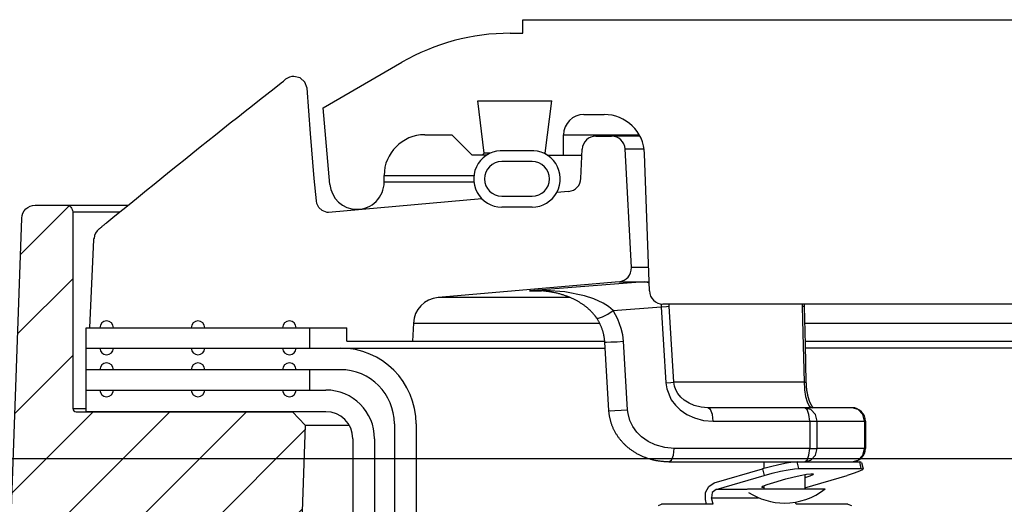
# Model space of a CAD drawing. Extents: x -169 to 7270, y -140 to 2984.
# Tile 409 of 656: x 1785.06 to 1789.6, y 983.81 to 986.04. Entities that reach past the tile are written whole.
import ezdxf

# ---------------------------------------------------------------- set-up
doc = ezdxf.new("R2010")
doc.units = 0
doc.header["$MEASUREMENT"] = 0
doc.layers.add('CONCRETE-HATCH', color=2, linetype='CONTINUOUS')
doc.layers.add('SPILL-BUCKET', color=1, linetype='CONTINUOUS')
doc.layers.add('FREEZE-LINES', color=8, linetype='CONTINUOUS', plot=False)

msp = doc.modelspace()

# ---------------------------------------------------------------- hatches: boundary and pattern name
at = {"layer": 'CONCRETE-HATCH'}
h = msp.add_hatch(dxfattribs=at)
h.set_pattern_fill('AR-CONC', color=256, scale=2.67, style=0)
h.set_pattern_definition([(50, (224.257, 981.518), (19.15085, -1.67548), [2.0025, -22.0275]), (355, (224.257, 981.518), (-3.70466, 20.08353), [1.602, -17.622]), (100.4514, (225.853, 981.378), (15.4462, 18.40804), [1.70186, -18.7205]), (46.1842, (224.257, 986.858), (28.49534, -4.41936), [3.00375, -33.04125]), (96.6356, (226.632, 986.49), (24.9555, 26.00895), [2.5528, -28.08074]), (351.1842, (224.257, 986.858), (24.9555, 26.00897), [2.403, -26.433]), (21, (226.927, 985.523), (15.93742, -10.74992), [2.0025, -22.0275]), (326, (226.927, 985.523), (6.49652, 19.3615), [1.602, -17.622]), (71.4514, (228.255, 984.627), (22.43394, 8.61156), [1.70186, -18.7205]), (37.5, (224.257, 981.518), (0.324668, 8.888266), [0, -17.4084, 0, -17.889, 0, -17.68875]), (7.5, (224.257, 981.518), (7.023957, 10.53079), [0, -10.1994, 0, -17.0079, 0, -6.74175]), (327.5, (218.303, 981.518), (14.25306, -0.602215), [0, -6.675, 0, -20.826, 0, -27.6345]), (317.5, (215.633, 981.518), (15.57107, 2.6728), [0, -8.6775, 0, -13.8306, 0, -19.6245])])
h.paths.add_polyline_path([(1767.47806, 983.80117), (1772.37075, 984.45283), (1772.37075, 985.22638), (1776.31404, 984.73347), (1785.68352, 984.73347), (1785.89145, 983.95668), (1786.27734, 983.95668), (1786.32218, 983.9299), (1786.34868, 983.87999), (1786.34868, 978.29597), (1767.47806, 978.29597), (1767.47806, 980.19593)])
at = {"layer": 'SPILL-BUCKET'}
h = msp.add_hatch(dxfattribs=at)
h.set_pattern_fill('ANSI31', scale=2, style=0)
h.set_pattern_definition([(45, (6447.0264, -316.10631), (-0.176776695, 0.176776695), [])])
edge = h.paths.add_edge_path()
edge.add_line((1786.31396, 984.23294), (1786.37216, 984.17052))
edge.add_line((1786.37216, 984.17052), (1786.3227, 982.75407))
edge.add_line((1786.3227, 982.75407), (1785.99739, 982.75407))
edge.add_line((1785.99739, 982.75407), (1785.97995, 983.25351))
edge.add_arc((1785.85507, 983.24919), 0.12496, 361.98144, 449.98139)
edge.add_line((1785.85511, 983.37415), (1785.06828, 983.37415))
edge.add_arc((1785.06826, 983.43663), 0.06248, 178.01926, 270.01928, ccw=False)
edge.add_line((1785.00581, 983.43879), (1785.0647, 985.12513))
edge.add_arc((1785.12714, 985.12293), 0.06248, 449.98138, 537.98136, ccw=False)
edge.add_line((1785.12716, 985.18541), (1785.269, 985.18541))
edge.add_arc((1785.26899, 985.15417), 0.03124, 359.98043, 449.98043, ccw=False)
edge.add_line((1785.30023, 985.15416), (1785.30023, 984.24793))
edge.add_arc((1785.31554, 984.24824), 0.01531, 181.18722, 271.18722)
edge.add_line((1785.31585, 984.23294), (1786.31396, 984.23294))

# ---------------------------------------------------------------- linework, layer by layer
at = {"layer": 'FREEZE-LINES', "linetype": 'Continuous'}
msp.add_line((1931.90631, 984.01471), (1465.74807, 984.01471), dxfattribs=at)
at = {"layer": 'SPILL-BUCKET', "linetype": 'Continuous'}
for p, q in [((1787.37693, 986.04108), (1791.56157, 986.04108)), ((1787.37693, 985.97862), (1787.37693, 986.04108)), ((1787.31844, 985.97862), (1787.37693, 985.97862)), ((1786.45569, 985.63511), (1786.81878, 985.84474)), ((1787.16838, 985.66634), (1787.50954, 985.66634)), ((1787.19796, 985.42541), (1787.16838, 985.66634)), ((1787.47996, 985.42541), (1787.50954, 985.66634)), ((1786.48669, 985.28071), (1786.45569, 985.63511)), ((1787.65799, 985.60388), (1787.75099, 985.60388)), ((1786.92412, 985.51019), (1787.04903, 985.51019)), ((1787.14272, 985.41651), (1787.04903, 985.51019)), ((1787.56431, 985.51019), (1787.5715, 985.51019)), ((1787.56431, 985.41651), (1787.56431, 985.51019)), ((1787.5715, 985.51019), (1787.59306, 985.51019)), ((1787.59306, 985.51019), (1787.62894, 985.51019)), ((1787.62894, 985.51019), (1787.91326, 985.51019)), ((1787.21026, 985.41651), (1787.14272, 985.41651)), ((1787.19796, 985.42541), (1787.18906, 985.41651)), ((1787.20522, 985.42541), (1787.19796, 985.42541)), ((1787.22699, 985.42541), (1787.20522, 985.42541)), ((1787.40876, 985.43606), (1787.29015, 985.43606)), ((1787.47996, 985.42541), (1787.47192, 985.42541)), ((1787.48886, 985.41651), (1787.47996, 985.42541)), ((1787.48864, 985.41651), (1787.64953, 985.41651)), ((1787.96036, 984.78975), (1787.93825, 985.42305)), ((1787.41941, 985.38653), (1787.2795, 985.38653)), ((1786.73675, 985.29159), (1786.73675, 985.32282)), ((1786.73675, 985.32282), (1786.74328, 985.32282)), ((1786.74328, 985.29159), (1786.73675, 985.29159)), ((1787.2795, 985.22664), (1787.41941, 985.22664)), ((1787.41941, 985.17667), (1787.2795, 985.17667)), ((1789.7087, 984.72948), (1788.02279, 984.72948))]:
    msp.add_line(p, q, dxfattribs=at)
at = {"layer": 'SPILL-BUCKET', "color": 1, "linetype": 'Continuous'}
for p, q in [((1786.34909, 985.77237), (1786.32059, 985.77935)), ((1786.22893, 985.7244), (1786.26215, 985.75045)), ((1786.26215, 985.75045), (1786.27212, 985.75826)), ((1786.27212, 985.75826), (1786.2821, 985.76606)), ((1786.37123, 985.75301), (1786.34909, 985.77237)), ((1786.38206, 985.72558), (1786.37123, 985.75301)), ((1786.16223, 985.6719), (1786.19576, 985.69831)), ((1786.19576, 985.69831), (1786.22893, 985.7244)), ((1786.39685, 985.51678), (1786.38206, 985.72558)), ((1786.09488, 985.6187), (1786.12874, 985.64547)), ((1786.12874, 985.64547), (1786.16223, 985.6719)), ((1786.06106, 985.5919), (1786.09488, 985.6187)), ((1785.99268, 985.53756), (1786.02686, 985.56474)), ((1786.02686, 985.56474), (1786.06106, 985.5919)), ((1785.92358, 985.48243), (1785.95812, 985.51001)), ((1785.95812, 985.51001), (1785.99268, 985.53756)), ((1786.41455, 985.30816), (1786.39685, 985.51678)), ((1787.71307, 985.50395), (1787.78609, 985.50395)), ((1785.88849, 985.45436), (1785.92358, 985.48243)), ((1785.8181, 985.3979), (1785.85343, 985.42627)), ((1785.85343, 985.42627), (1785.88849, 985.45436)), ((1787.64477, 985.30884), (1787.65068, 985.44421)), ((1787.87712, 984.89796), (1787.84847, 985.44476)), ((1785.74722, 985.34082), (1785.7828, 985.3695)), ((1785.7828, 985.3695), (1785.8181, 985.3979)), ((1785.71166, 985.31211), (1785.74722, 985.34082)), ((1785.63998, 985.25407), (1785.6758, 985.2831)), ((1785.6758, 985.2831), (1785.71166, 985.31211)), ((1786.4243, 985.20585), (1786.41455, 985.30816)), ((1785.60385, 985.22474), (1785.63998, 985.25407)), ((1787.58781, 985.24934), (1787.53358, 985.2446)), ((1785.49492, 985.13599), (1785.56774, 985.19538)), ((1785.56774, 985.19538), (1785.60385, 985.22474)), ((1786.42648, 985.19303), (1786.4243, 985.20585)), ((1786.43166, 985.18074), (1786.42648, 985.19303)), ((1787.188, 985.21436), (1786.47948, 985.15238)), ((1786.43352, 985.1777), (1786.43166, 985.18074)), ((1786.43562, 985.17472), (1786.43352, 985.1777)), ((1786.45124, 985.16033), (1786.43562, 985.17472)), ((1786.47345, 985.15246), (1786.45124, 985.16033)), ((1786.47948, 985.15238), (1786.47345, 985.15246)), ((1785.44277, 985.09332), (1785.44501, 985.09515)), ((1785.44501, 985.09515), (1785.44726, 985.09699)), ((1785.44726, 985.09699), (1785.44959, 985.09889)), ((1785.44959, 985.09889), (1785.45193, 985.1008)), ((1785.45193, 985.1008), (1785.45433, 985.10276)), ((1785.45433, 985.10276), (1785.45675, 985.10474)), ((1785.45675, 985.10474), (1785.45724, 985.10515)), ((1785.45724, 985.10515), (1785.45774, 985.10555)), ((1785.45773, 985.10555), (1785.47632, 985.12078)), ((1785.47632, 985.12078), (1785.49492, 985.13599)), ((1785.4214, 985.07599), (1785.42212, 985.07656)), ((1785.42212, 985.07656), (1785.42284, 985.07715)), ((1785.42284, 985.07715), (1785.42462, 985.07859)), ((1785.42462, 985.07859), (1785.42642, 985.08005)), ((1785.42642, 985.08005), (1785.4283, 985.08157)), ((1785.4283, 985.08157), (1785.43019, 985.08311)), ((1785.43019, 985.08311), (1785.43218, 985.08471)), ((1785.43218, 985.08471), (1785.43418, 985.08634)), ((1785.43418, 985.08634), (1785.43627, 985.08804)), ((1785.43627, 985.08804), (1785.43839, 985.08976)), ((1785.43839, 985.08976), (1785.44057, 985.09154)), ((1785.44057, 985.09154), (1785.44277, 985.09332)), ((1785.3783, 984.62017), (1785.39794, 985.02718)), ((1785.39794, 985.02718), (1785.3981, 985.02891)), ((1785.3981, 985.02891), (1785.3982, 985.03015)), ((1785.3982, 985.03015), (1785.39831, 985.03144)), ((1785.39831, 985.03144), (1785.39836, 985.03199)), ((1785.39836, 985.03199), (1785.3984, 985.03255)), ((1787.82019, 984.83247), (1786.98545, 984.75944)), ((1786.87159, 984.64154), (1786.8672, 984.55771)), ((1785.36269, 984.62017), (1786.56499, 984.62017)), ((1785.36269, 984.33287), (1785.36269, 984.62017)), ((1786.56499, 984.55771), (1786.56499, 984.62017)), ((1786.56499, 984.55771), (1786.8672, 984.55771)), ((1785.36269, 984.52649), (1786.53421, 984.52649)), ((1786.53421, 984.42655), (1785.36269, 984.42655)), ((1785.36266, 984.23294), (1785.36266, 984.33287)), ((1785.36266, 984.33287), (1786.46756, 984.33287)), ((1786.46756, 984.23294), (1785.36266, 984.23294)), ((1786.78404, 984.17672), (1786.78404, 983.74985)), ((1786.88397, 984.17672), (1786.88397, 983.74985)), ((1786.59247, 984.10802), (1786.59247, 969.91046)), ((1786.6924, 984.10802), (1786.6924, 969.91046))]:
    msp.add_line(p, q, dxfattribs=at)
at = {"layer": 'SPILL-BUCKET', "color": 7}
for p, q in [((1787.9166, 985.50395), (1787.78609, 985.50395)), ((1787.84846, 985.44476), (1787.93622, 985.44476)), ((1785.269, 985.18541), (1785.55552, 985.18541)), ((1785.30023, 985.15418), (1785.51723, 985.15418)), ((1787.95656, 984.89796), (1787.87712, 984.89796)), ((1787.82019, 984.83247), (1787.95887, 984.83247)), ((1787.59403, 984.75944), (1786.98543, 984.75944)), ((1786.87159, 984.64154), (1787.7304, 984.64154)), ((1786.8672, 984.55771), (1787.7544, 984.55771)), ((1786.53421, 984.52649), (1787.75623, 984.52649)), ((1785.30023, 984.24793), (1785.36266, 984.24793)), ((1786.37216, 984.17052), (1786.57571, 984.17052))]:
    msp.add_line(p, q, dxfattribs=at)
at = {"layer": 'SPILL-BUCKET', "color": 7, "linetype": 'Continuous'}
for p, q in [((1786.74328, 985.32282), (1787.15061, 985.32282)), ((1787.15046, 985.29159), (1786.74328, 985.29159)), ((1788.67587, 984.64154), (1797.8102, 984.64154)), ((1786.39323, 984.52649), (1786.39323, 984.62017)), ((1788.67796, 984.55771), (1797.62601, 984.55771)), ((1797.61534, 984.52649), (1788.67827, 984.52649)), ((1786.39323, 984.33287), (1786.39323, 984.42655))]:
    msp.add_line(p, q, dxfattribs=at)
at = {"layer": 'SPILL-BUCKET', "color": 8, "linetype": 'Continuous'}
for p, q in [((1787.93709, 984.83247), (1787.77871, 984.82001)), ((1787.93709, 984.83247), (1787.94966, 984.83106)), ((1787.94966, 984.83106), (1787.95906, 984.82706)), ((1787.77871, 984.82001), (1787.40734, 984.79027)), ((1787.40791, 984.79031), (1787.40734, 984.79027)), ((1787.40734, 984.79027), (1787.40777, 984.7903)), ((1787.40734, 984.79027), (1787.43311, 984.79027)), ((1787.40777, 984.7903), (1787.43972, 984.79026)), ((1787.48005, 984.79248), (1787.40791, 984.79031)), ((1787.43311, 984.79027), (1787.4629, 984.79027)), ((1787.44197, 984.79116), (1787.43977, 984.79118)), ((1787.44418, 984.79113), (1787.44197, 984.79116)), ((1787.44841, 984.79102), (1787.44418, 984.79113)), ((1787.45264, 984.79085), (1787.44841, 984.79102)), ((1787.45687, 984.79065), (1787.45264, 984.79085)), ((1787.4611, 984.79041), (1787.45687, 984.79065)), ((1787.46532, 984.79012), (1787.4611, 984.79041)), ((1787.46954, 984.78979), (1787.46532, 984.79012)), ((1787.47375, 984.78942), (1787.46954, 984.78979)), ((1787.47796, 984.789), (1787.47375, 984.78942)), ((1787.48215, 984.78855), (1787.47796, 984.789)), ((1787.57072, 984.78597), (1787.48005, 984.79248)), ((1787.48634, 984.78804), (1787.48215, 984.78855)), ((1787.49038, 984.78752), (1787.48634, 984.78804)), ((1787.49442, 984.78696), (1787.49038, 984.78752)), ((1787.49867, 984.78633), (1787.49442, 984.78696)), ((1787.50294, 984.78564), (1787.49867, 984.78633)), ((1787.50712, 984.78493), (1787.50294, 984.78564)), ((1787.5113, 984.78418), (1787.50712, 984.78493)), ((1787.5154, 984.7834), (1787.5113, 984.78418)), ((1787.5195, 984.78258), (1787.5154, 984.7834)), ((1787.52352, 984.78173), (1787.5195, 984.78258)), ((1787.52754, 984.78084), (1787.52352, 984.78173)), ((1787.53148, 984.77993), (1787.52754, 984.78084)), ((1787.53543, 984.77897), (1787.53148, 984.77993)), ((1787.5393, 984.77799), (1787.53543, 984.77897)), ((1787.54318, 984.77697), (1787.5393, 984.77799)), ((1787.54698, 984.77592), (1787.54318, 984.77697)), ((1787.66093, 984.76771), (1787.57072, 984.78597)), ((1787.55079, 984.77483), (1787.54698, 984.77592)), ((1787.55454, 984.77372), (1787.55079, 984.77483)), ((1787.55829, 984.77257), (1787.55454, 984.77372)), ((1787.56198, 984.77139), (1787.55829, 984.77257)), ((1787.56567, 984.77018), (1787.56198, 984.77139)), ((1787.56931, 984.76894), (1787.56567, 984.77018)), ((1787.57295, 984.76766), (1787.56931, 984.76894)), ((1787.57653, 984.76636), (1787.57295, 984.76766)), ((1787.58012, 984.76503), (1787.57653, 984.76636)), ((1787.58384, 984.76359), (1787.58012, 984.76503)), ((1787.58756, 984.76212), (1787.58384, 984.76359)), ((1787.59106, 984.76069), (1787.58756, 984.76212)), ((1787.59455, 984.75922), (1787.59106, 984.76069)), ((1787.59796, 984.75776), (1787.59455, 984.75922)), ((1787.60136, 984.75625), (1787.59796, 984.75776)), ((1787.60468, 984.75474), (1787.60136, 984.75625)), ((1787.60799, 984.75319), (1787.60468, 984.75474)), ((1787.61122, 984.75163), (1787.60799, 984.75319)), ((1787.61445, 984.75004), (1787.61122, 984.75163)), ((1787.6176, 984.74845), (1787.61445, 984.75004)), ((1787.62074, 984.74682), (1787.6176, 984.74845)), ((1787.62381, 984.7452), (1787.62074, 984.74682)), ((1787.62687, 984.74353), (1787.62381, 984.7452)), ((1787.62951, 984.74206), (1787.62687, 984.74353)), ((1787.63214, 984.74056), (1787.62951, 984.74206)), ((1787.63468, 984.73908), (1787.63214, 984.74056)), ((1787.63722, 984.73758), (1787.63468, 984.73908)), ((1787.64014, 984.73581), (1787.63722, 984.73758)), ((1787.64305, 984.734), (1787.64014, 984.73581)), ((1787.6458, 984.73226), (1787.64305, 984.734)), ((1787.64854, 984.73048), (1787.6458, 984.73226)), ((1787.70465, 984.7531), (1787.66093, 984.76771)), ((1787.74728, 984.73311), (1787.70465, 984.7531)), ((1787.77094, 984.71804), (1787.74728, 984.73311)), ((1787.65114, 984.72875), (1787.64854, 984.73048)), ((1787.65374, 984.72698), (1787.65114, 984.72875)), ((1787.65621, 984.72526), (1787.65374, 984.72698)), ((1787.65868, 984.72351), (1787.65621, 984.72526)), ((1787.66104, 984.72179), (1787.65868, 984.72351)), ((1787.66341, 984.72003), (1787.66104, 984.72179)), ((1787.66567, 984.7183), (1787.66341, 984.72003)), ((1787.66794, 984.71655), (1787.66567, 984.7183)), ((1787.67013, 984.71481), (1787.66794, 984.71655)), ((1787.67232, 984.71303), (1787.67013, 984.71481)), ((1787.67428, 984.71141), (1787.67232, 984.71303)), ((1787.67624, 984.70976), (1787.67428, 984.71141)), ((1787.67812, 984.70814), (1787.67624, 984.70976)), ((1787.67999, 984.7065), (1787.67812, 984.70814)), ((1787.68213, 984.7046), (1787.67999, 984.7065)), ((1787.68425, 984.70266), (1787.68213, 984.7046)), ((1787.68621, 984.70083), (1787.68425, 984.70266)), ((1787.68817, 984.69896), (1787.68621, 984.70083)), ((1787.68999, 984.69719), (1787.68817, 984.69896)), ((1787.6918, 984.69538), (1787.68999, 984.69719)), ((1787.6935, 984.69365), (1787.6918, 984.69538)), ((1787.69519, 984.69189), (1787.6935, 984.69365)), ((1787.69678, 984.6902), (1787.69519, 984.69189)), ((1787.69836, 984.68848), (1787.69678, 984.6902)), ((1787.69986, 984.68681), (1787.69836, 984.68848)), ((1787.70136, 984.68511), (1787.69986, 984.68681)), ((1787.76858, 984.68297), (1787.79259, 984.6996)), ((1787.79259, 984.6996), (1787.77094, 984.71804)), ((1787.79259, 984.6996), (1788.0152, 984.71701)), ((1787.81501, 984.65956), (1787.79259, 984.6996)), ((1788.01385, 984.73012), (1788.01467, 984.72394)), ((1788.01467, 984.72394), (1788.0152, 984.71701)), ((1788.0152, 984.71701), (1788.03854, 984.71884)), ((1788.0152, 984.71701), (1788.03637, 984.36633)), ((1788.03854, 984.71884), (1788.05179, 984.72028)), ((1788.05179, 984.72028), (1788.05085, 984.72927)), ((1788.0654, 984.49424), (1788.05179, 984.72028)), ((1788.66494, 984.72946), (1788.66502, 984.72028)), ((1788.66502, 984.72028), (1788.67166, 984.71952)), ((1788.66502, 984.72028), (1788.66817, 984.59563)), ((1788.67166, 984.71952), (1788.67394, 984.71857)), ((1788.67389, 984.72717), (1788.67387, 984.72507)), ((1788.67387, 984.72507), (1788.67387, 984.72297)), ((1788.67387, 984.72297), (1788.67389, 984.72087)), ((1788.67393, 984.72948), (1788.67389, 984.72717)), ((1788.67389, 984.72087), (1788.67394, 984.71876)), ((1788.67394, 984.71876), (1788.67394, 984.71867)), ((1788.67394, 984.71867), (1788.67394, 984.71857)), ((1788.67394, 984.71857), (1788.67832, 984.54323)), ((1787.70278, 984.68346), (1787.70136, 984.68511)), ((1787.70419, 984.68177), (1787.70278, 984.68346)), ((1787.70555, 984.68013), (1787.70419, 984.68177)), ((1787.70689, 984.67846), (1787.70555, 984.68013)), ((1787.70818, 984.67682), (1787.70689, 984.67846)), ((1787.70946, 984.67516), (1787.70818, 984.67682)), ((1787.7107, 984.67351), (1787.70946, 984.67516)), ((1787.71193, 984.67185), (1787.7107, 984.67351)), ((1787.71313, 984.67018), (1787.71193, 984.67185)), ((1787.71432, 984.66848), (1787.71313, 984.67018)), ((1787.71547, 984.66683), (1787.71432, 984.66848)), ((1787.7166, 984.66513), (1787.71547, 984.66683)), ((1787.71663, 984.66509), (1787.7166, 984.66513)), ((1787.71665, 984.66505), (1787.71663, 984.66509)), ((1787.71688, 984.6647), (1787.71665, 984.66504)), ((1787.71666, 984.66505), (1787.72591, 984.66355)), ((1787.71711, 984.66436), (1787.71688, 984.6647)), ((1787.71882, 984.66175), (1787.71711, 984.66436)), ((1787.72048, 984.6591), (1787.71882, 984.66175)), ((1787.72213, 984.65641), (1787.72048, 984.6591)), ((1787.72375, 984.6537), (1787.72213, 984.65641)), ((1787.72532, 984.65099), (1787.72375, 984.6537)), ((1787.72686, 984.64825), (1787.72532, 984.65099)), ((1787.72591, 984.66355), (1787.74459, 984.67)), ((1787.72834, 984.64553), (1787.72686, 984.64825)), ((1787.72979, 984.64278), (1787.72834, 984.64553)), ((1787.73119, 984.64003), (1787.72979, 984.64278)), ((1787.73256, 984.63727), (1787.73119, 984.64003)), ((1787.74459, 984.67), (1787.76858, 984.68297)), ((1787.83071, 984.61728), (1787.81501, 984.65956)), ((1787.73387, 984.63451), (1787.73256, 984.63727)), ((1787.73516, 984.63173), (1787.73387, 984.63451)), ((1787.7364, 984.62895), (1787.73516, 984.63173)), ((1787.7376, 984.62614), (1787.7364, 984.62895)), ((1787.73875, 984.62337), (1787.7376, 984.62614)), ((1787.73986, 984.62058), (1787.73875, 984.62337)), ((1787.74094, 984.61778), (1787.73986, 984.62058)), ((1787.74198, 984.61496), (1787.74094, 984.61778)), ((1787.74298, 984.61212), (1787.74198, 984.61496)), ((1787.74394, 984.60928), (1787.74298, 984.61212)), ((1787.74486, 984.60643), (1787.74394, 984.60928)), ((1787.74574, 984.60356), (1787.74486, 984.60643)), ((1787.74658, 984.60071), (1787.74574, 984.60356)), ((1787.74738, 984.59785), (1787.74658, 984.60071)), ((1787.74814, 984.595), (1787.74738, 984.59785)), ((1787.74885, 984.59214), (1787.74814, 984.595)), ((1787.83742, 984.58762), (1787.83071, 984.61728)), ((1788.66817, 984.59563), (1788.67387, 984.3696)), ((1787.74953, 984.58927), (1787.74885, 984.59214)), ((1787.75017, 984.58639), (1787.74953, 984.58927)), ((1787.75077, 984.58352), (1787.75017, 984.58639)), ((1787.75133, 984.58063), (1787.75077, 984.58352)), ((1787.75184, 984.57776), (1787.75133, 984.58063)), ((1787.75232, 984.57487), (1787.75184, 984.57776)), ((1787.75276, 984.57199), (1787.75232, 984.57487)), ((1787.75316, 984.56911), (1787.75276, 984.57199)), ((1787.75351, 984.56622), (1787.75316, 984.56911)), ((1787.75383, 984.56333), (1787.75351, 984.56622)), ((1787.75412, 984.56043), (1787.75383, 984.56333)), ((1787.75435, 984.55753), (1787.75412, 984.56043)), ((1787.75447, 984.55578), (1787.75435, 984.55753)), ((1787.75457, 984.55403), (1787.75447, 984.55578)), ((1787.75459, 984.55403), (1787.76199, 984.55374)), ((1787.76399, 984.39587), (1787.7546, 984.55403)), ((1787.76199, 984.55374), (1787.78236, 984.5544)), ((1787.78236, 984.5544), (1787.81088, 984.55585)), ((1787.81088, 984.55585), (1787.84084, 984.55774)), ((1787.84084, 984.55774), (1787.83742, 984.58762)), ((1787.85966, 984.24141), (1787.84084, 984.55774)), ((1788.67832, 984.54323), (1788.68271, 984.36789)), ((1788.07292, 984.3696), (1788.0654, 984.49424)), ((1787.77341, 984.2377), (1787.76399, 984.39587)), ((1788.03637, 984.36633), (1788.05966, 984.36815)), ((1788.05966, 984.36815), (1788.07292, 984.3696)), ((1788.14363, 984.3696), (1788.07292, 984.3696)), ((1788.074, 984.36001), (1788.07292, 984.3696)), ((1788.2264, 984.3696), (1788.14363, 984.3696)), ((1788.32104, 984.3696), (1788.2264, 984.3696)), ((1788.42733, 984.3696), (1788.32104, 984.3696)), ((1788.54504, 984.3696), (1788.42733, 984.3696)), ((1788.67387, 984.3696), (1788.54504, 984.3696)), ((1788.67387, 984.3696), (1788.67549, 984.33891)), ((1788.67387, 984.3696), (1788.68045, 984.36883)), ((1788.68045, 984.36883), (1788.68271, 984.36789)), ((1788.68272, 984.36789), (1788.68275, 984.36661)), ((1788.03637, 984.36633), (1788.04058, 984.33807)), ((1788.04058, 984.33807), (1788.06141, 984.28813)), ((1788.07594, 984.35076), (1788.074, 984.36001)), ((1788.08226, 984.33299), (1788.07594, 984.35076)), ((1788.09091, 984.31747), (1788.08226, 984.33299)), ((1788.67549, 984.33891), (1788.67596, 984.33411)), ((1788.67596, 984.33411), (1788.68063, 984.3036)), ((1788.68275, 984.36661), (1788.68279, 984.36534)), ((1788.68279, 984.36534), (1788.68286, 984.36313)), ((1788.68286, 984.36313), (1788.68296, 984.36093)), ((1788.68296, 984.36093), (1788.68307, 984.35874)), ((1788.68307, 984.35874), (1788.68319, 984.35655)), ((1788.68319, 984.35655), (1788.68333, 984.35438)), ((1788.68333, 984.35438), (1788.68348, 984.35222)), ((1788.68348, 984.35222), (1788.68364, 984.35006)), ((1788.68364, 984.35006), (1788.68382, 984.34791)), ((1788.68382, 984.34791), (1788.68402, 984.34576)), ((1788.68402, 984.34576), (1788.68423, 984.34362)), ((1788.68423, 984.34362), (1788.68445, 984.34148)), ((1788.68445, 984.34148), (1788.68469, 984.33936)), ((1788.68469, 984.33936), (1788.68494, 984.33723)), ((1788.68494, 984.33723), (1788.68521, 984.33512)), ((1788.68521, 984.33512), (1788.68548, 984.33307)), ((1788.68548, 984.33307), (1788.68577, 984.33103)), ((1788.68577, 984.33103), (1788.68608, 984.32893)), ((1788.68608, 984.32893), (1788.6864, 984.32685)), ((1788.6864, 984.32685), (1788.68674, 984.32478)), ((1788.68674, 984.32478), (1788.68709, 984.32273)), ((1788.68709, 984.32273), (1788.68744, 984.32072)), ((1788.06141, 984.28813), (1788.08006, 984.26293)), ((1788.10474, 984.30021), (1788.09091, 984.31747)), ((1788.12033, 984.28625), (1788.10474, 984.30021)), ((1788.14343, 984.27158), (1788.12033, 984.28625)), ((1788.68063, 984.3036), (1788.68772, 984.2782)), ((1788.68744, 984.32072), (1788.68781, 984.31874)), ((1788.68772, 984.2782), (1788.69781, 984.25892)), ((1788.68781, 984.31874), (1788.68819, 984.3168)), ((1788.68819, 984.3168), (1788.68857, 984.31488)), ((1788.68857, 984.31488), (1788.68897, 984.31297)), ((1788.68897, 984.31297), (1788.68938, 984.31108)), ((1788.68938, 984.31108), (1788.68981, 984.30918)), ((1788.68981, 984.30918), (1788.69025, 984.30731)), ((1788.69025, 984.30731), (1788.6907, 984.30544)), ((1788.6907, 984.30544), (1788.69116, 984.30361)), ((1788.69116, 984.30361), (1788.69163, 984.30179)), ((1788.69163, 984.30179), (1788.69211, 984.29999)), ((1788.69211, 984.29999), (1788.69261, 984.29821)), ((1788.69261, 984.29821), (1788.6931, 984.29646)), ((1788.6931, 984.29646), (1788.69362, 984.29472)), ((1788.69362, 984.29472), (1788.69414, 984.29301)), ((1788.69414, 984.29301), (1788.69467, 984.29132)), ((1788.69467, 984.29132), (1788.69521, 984.28966)), ((1788.69521, 984.28966), (1788.69576, 984.28802)), ((1788.69576, 984.28802), (1788.69631, 984.28642)), ((1788.69631, 984.28642), (1788.69687, 984.28483)), ((1788.69687, 984.28483), (1788.69744, 984.28327)), ((1788.69744, 984.28327), (1788.69802, 984.28174)), ((1788.69802, 984.28174), (1788.6986, 984.28025)), ((1788.6986, 984.28025), (1788.69919, 984.27878)), ((1788.69919, 984.27878), (1788.69977, 984.27734)), ((1788.69977, 984.27734), (1788.70037, 984.27594)), ((1787.77341, 984.2377), (1787.78081, 984.23742)), ((1787.7735, 984.23644), (1787.77343, 984.2377)), ((1787.77357, 984.23518), (1787.7735, 984.23644)), ((1787.77381, 984.23206), (1787.77357, 984.23518)), ((1787.7741, 984.22893), (1787.77381, 984.23206)), ((1787.78081, 984.23742), (1787.80117, 984.23807)), ((1787.80117, 984.23807), (1787.8297, 984.23952)), ((1787.8297, 984.23952), (1787.85966, 984.24141)), ((1787.86161, 984.22409), (1787.85966, 984.24141)), ((1788.08006, 984.26293), (1788.10227, 984.24131)), ((1788.10227, 984.24131), (1788.13311, 984.21999)), ((1788.16756, 984.26134), (1788.14343, 984.27158)), ((1788.19897, 984.25365), (1788.16756, 984.26134)), ((1788.23035, 984.25122), (1788.19897, 984.25365)), ((1788.67584, 984.25122), (1788.23035, 984.25122)), ((1788.2423, 984.24285), (1788.23035, 984.25122)), ((1788.25105, 984.21999), (1788.2423, 984.24285)), ((1788.89505, 984.25122), (1788.67584, 984.25122)), ((1788.68779, 984.24285), (1788.67584, 984.25122)), ((1788.70469, 984.24285), (1788.67584, 984.25122)), ((1788.69654, 984.21999), (1788.68779, 984.24285)), ((1788.69781, 984.25892), (1788.71052, 984.25122)), ((1788.70037, 984.27594), (1788.70097, 984.27457)), ((1788.70097, 984.27457), (1788.70157, 984.27322)), ((1788.70157, 984.27322), (1788.70216, 984.27192)), ((1788.70216, 984.27192), (1788.70276, 984.27065)), ((1788.70276, 984.27065), (1788.70336, 984.26943)), ((1788.70336, 984.26943), (1788.70396, 984.26823)), ((1788.70396, 984.26823), (1788.70455, 984.26707)), ((1788.70455, 984.26707), (1788.70514, 984.26596)), ((1788.72581, 984.21999), (1788.70469, 984.24285)), ((1788.70514, 984.26596), (1788.70573, 984.26488)), ((1788.70573, 984.26488), (1788.70631, 984.26385)), ((1788.70631, 984.26385), (1788.70688, 984.26286)), ((1788.70688, 984.26286), (1788.70745, 984.2619)), ((1788.70745, 984.2619), (1788.708, 984.26099)), ((1788.708, 984.26099), (1788.70854, 984.26013)), ((1788.70854, 984.26013), (1788.70908, 984.25931)), ((1788.70908, 984.25931), (1788.70959, 984.25853)), ((1788.70959, 984.25853), (1788.7101, 984.25779)), ((1788.7101, 984.25779), (1788.7106, 984.25708)), ((1788.7106, 984.25708), (1788.7111, 984.25639)), ((1788.7111, 984.25639), (1788.7116, 984.25572)), ((1788.7116, 984.25572), (1788.71208, 984.2551)), ((1788.71208, 984.2551), (1788.71255, 984.2545)), ((1788.71255, 984.2545), (1788.713, 984.25395)), ((1788.713, 984.25395), (1788.71343, 984.25343)), ((1788.71343, 984.25343), (1788.71385, 984.25295)), ((1788.71385, 984.25295), (1788.71425, 984.25251)), ((1788.71425, 984.25251), (1788.71463, 984.25211)), ((1788.71463, 984.25211), (1788.71498, 984.25173)), ((1788.71498, 984.25173), (1788.71532, 984.2514)), ((1788.71532, 984.2514), (1788.71552, 984.2512)), ((1788.9239, 984.24285), (1788.89505, 984.25122)), ((1788.94502, 984.21999), (1788.9239, 984.24285)), ((1787.77443, 984.2258), (1787.7741, 984.22893)), ((1787.77481, 984.22267), (1787.77443, 984.2258)), ((1787.77522, 984.21954), (1787.77481, 984.22267)), ((1787.77568, 984.21642), (1787.77522, 984.21954)), ((1787.77619, 984.2133), (1787.77568, 984.21642)), ((1787.77674, 984.21019), (1787.77619, 984.2133)), ((1787.77733, 984.20708), (1787.77674, 984.21019)), ((1787.77796, 984.20397), (1787.77733, 984.20708)), ((1787.77864, 984.20087), (1787.77796, 984.20397)), ((1787.77936, 984.19779), (1787.77864, 984.20087)), ((1787.78013, 984.1947), (1787.77936, 984.19779)), ((1787.78094, 984.19163), (1787.78013, 984.1947)), ((1787.78179, 984.18857), (1787.78094, 984.19163)), ((1787.78268, 984.18551), (1787.78179, 984.18857)), ((1787.86995, 984.19299), (1787.86161, 984.22409)), ((1787.88373, 984.16422), (1787.86995, 984.19299)), ((1788.13311, 984.21999), (1788.1677, 984.20394)), ((1788.1677, 984.20394), (1788.2098, 984.19263)), ((1788.2098, 984.19263), (1788.25425, 984.18876)), ((1788.25425, 984.18876), (1788.25105, 984.21999)), ((1788.25425, 984.18876), (1788.69974, 984.18876)), ((1788.69974, 984.18876), (1788.69654, 984.21999)), ((1788.69974, 984.18876), (1788.69974, 984.06385)), ((1788.69974, 984.18876), (1788.72, 984.18876)), ((1788.72, 984.18876), (1788.73354, 984.18876)), ((1788.73354, 984.18876), (1788.72581, 984.21999)), ((1788.73354, 984.06385), (1788.73354, 984.18876)), ((1788.73354, 984.18876), (1788.95275, 984.18876)), ((1788.95275, 984.18876), (1788.94502, 984.21999)), ((1788.95275, 984.18876), (1788.95275, 984.06385)), ((1788.95275, 984.18876), (1788.95631, 984.18876)), ((1788.95631, 984.18876), (1788.95751, 984.18876)), ((1788.95751, 984.18876), (1788.95751, 984.06385)), ((1787.78361, 984.18246), (1787.78268, 984.18551)), ((1787.78459, 984.17942), (1787.78361, 984.18246)), ((1787.78562, 984.1764), (1787.78459, 984.17942)), ((1787.78668, 984.17339), (1787.78562, 984.1764)), ((1787.78778, 984.17038), (1787.78668, 984.17339)), ((1787.78893, 984.16739), (1787.78778, 984.17038)), ((1787.79012, 984.16441), (1787.78893, 984.16739)), ((1787.79135, 984.16146), (1787.79012, 984.16441)), ((1787.79262, 984.15852), (1787.79135, 984.16146)), ((1787.79392, 984.15561), (1787.79262, 984.15852)), ((1787.79527, 984.15269), (1787.79392, 984.15561)), ((1787.79667, 984.1498), (1787.79527, 984.15269)), ((1787.79811, 984.1469), (1787.79667, 984.1498)), ((1787.79959, 984.14401), (1787.79811, 984.1469)), ((1787.80113, 984.14113), (1787.79959, 984.14401)), ((1787.8027, 984.13827), (1787.80113, 984.14113)), ((1787.90197, 984.13886), (1787.88373, 984.16422)), ((1787.80431, 984.13543), (1787.8027, 984.13827)), ((1787.80596, 984.1326), (1787.80431, 984.13543)), ((1787.80766, 984.1298), (1787.80596, 984.1326)), ((1787.80938, 984.12702), (1787.80766, 984.1298)), ((1787.81115, 984.12426), (1787.80938, 984.12702)), ((1787.81295, 984.12153), (1787.81115, 984.12426)), ((1787.81481, 984.11878), (1787.81295, 984.12153)), ((1787.81671, 984.11607), (1787.81481, 984.11878)), ((1787.81865, 984.11337), (1787.81671, 984.11607)), ((1787.82062, 984.11071), (1787.81865, 984.11337)), ((1787.82263, 984.10806), (1787.82062, 984.11071)), ((1787.82468, 984.10544), (1787.82263, 984.10806)), ((1787.82677, 984.10284), (1787.82468, 984.10544)), ((1787.8289, 984.10026), (1787.82677, 984.10284)), ((1787.83107, 984.0977), (1787.8289, 984.10026)), ((1787.83328, 984.09517), (1787.83107, 984.0977)), ((1787.83549, 984.09269), (1787.83328, 984.09517)), ((1787.92381, 984.11705), (1787.90197, 984.13886)), ((1787.95469, 984.09522), (1787.92381, 984.11705)), ((1787.98757, 984.07956), (1787.95469, 984.09522)), ((1787.83774, 984.09025), (1787.83549, 984.09269)), ((1787.84006, 984.08779), (1787.83774, 984.09025)), ((1787.8424, 984.08537), (1787.84006, 984.08779)), ((1787.84479, 984.08296), (1787.8424, 984.08537)), ((1787.84722, 984.08059), (1787.84479, 984.08296)), ((1787.84969, 984.07823), (1787.84722, 984.08059)), ((1787.85219, 984.0759), (1787.84969, 984.07823)), ((1787.85474, 984.07359), (1787.85219, 984.0759)), ((1787.85732, 984.07131), (1787.85474, 984.07359)), ((1787.85994, 984.06906), (1787.85732, 984.07131)), ((1787.86259, 984.06684), (1787.85994, 984.06906)), ((1787.86529, 984.06464), (1787.86259, 984.06684)), ((1787.86801, 984.06248), (1787.86529, 984.06464)), ((1787.87077, 984.06035), (1787.86801, 984.06248)), ((1787.87355, 984.05825), (1787.87077, 984.06035)), ((1787.87638, 984.05618), (1787.87355, 984.05825)), ((1787.87922, 984.05415), (1787.87638, 984.05618)), ((1787.8821, 984.05214), (1787.87922, 984.05415)), ((1787.88501, 984.05018), (1787.8821, 984.05214)), ((1787.88794, 984.04826), (1787.88501, 984.05018)), ((1788.03085, 984.06763), (1787.98757, 984.07956)), ((1788.07413, 984.06385), (1788.03085, 984.06763)), ((1788.07093, 984.03262), (1788.07413, 984.06385)), ((1788.69974, 984.06385), (1788.07413, 984.06385)), ((1788.69654, 984.03262), (1788.69974, 984.06385)), ((1788.69974, 984.06385), (1788.72, 984.06385)), ((1788.72, 984.06385), (1788.73354, 984.06385)), ((1788.72581, 984.03262), (1788.73354, 984.06385)), ((1788.95275, 984.06385), (1788.73354, 984.06385)), ((1788.94502, 984.03262), (1788.95275, 984.06385)), ((1788.95275, 984.06385), (1788.95631, 984.06385)), ((1788.95631, 984.06385), (1788.95751, 984.06385)), ((1787.89089, 984.04637), (1787.88794, 984.04826)), ((1787.8939, 984.0445), (1787.89089, 984.04637)), ((1787.89692, 984.04268), (1787.8939, 984.0445)), ((1787.89998, 984.04089), (1787.89692, 984.04268)), ((1787.90306, 984.03913), (1787.89998, 984.04089)), ((1787.90618, 984.0374), (1787.90306, 984.03913)), ((1787.90933, 984.03572), (1787.90618, 984.0374)), ((1787.91251, 984.03406), (1787.90933, 984.03572)), ((1787.91571, 984.03245), (1787.91251, 984.03406)), ((1787.91895, 984.03087), (1787.91571, 984.03245)), ((1787.92221, 984.02933), (1787.91895, 984.03087)), ((1787.9255, 984.02782), (1787.92221, 984.02933)), ((1787.92881, 984.02635), (1787.9255, 984.02782)), ((1787.93214, 984.02492), (1787.92881, 984.02635)), ((1787.9355, 984.02353), (1787.93214, 984.02492)), ((1787.93888, 984.02218), (1787.9355, 984.02353)), ((1787.94228, 984.02087), (1787.93888, 984.02218)), ((1787.9457, 984.01961), (1787.94228, 984.02087)), ((1787.94914, 984.01838), (1787.9457, 984.01961)), ((1787.9526, 984.01719), (1787.94914, 984.01838)), ((1787.95608, 984.01605), (1787.9526, 984.01719)), ((1787.95961, 984.01494), (1787.95608, 984.01605)), ((1787.96315, 984.01387), (1787.95961, 984.01494)), ((1787.9667, 984.01284), (1787.96315, 984.01387)), ((1787.97026, 984.01186), (1787.9667, 984.01284)), ((1787.97384, 984.01093), (1787.97026, 984.01186)), ((1787.97742, 984.01003), (1787.97384, 984.01093)), ((1787.98102, 984.00918), (1787.97742, 984.01003)), ((1787.98463, 984.00838), (1787.98102, 984.00918)), ((1787.98826, 984.00761), (1787.98463, 984.00838)), ((1787.9919, 984.00689), (1787.98826, 984.00761)), ((1787.99556, 984.00622), (1787.9919, 984.00689)), ((1787.99922, 984.00558), (1787.99556, 984.00622)), ((1788.00291, 984.00499), (1787.99922, 984.00558)), ((1788.0066, 984.00445), (1788.00291, 984.00499)), ((1788.01032, 984.00395), (1788.0066, 984.00445)), ((1788.05023, 984.00139), (1788.06218, 984.00976)), ((1788.06218, 984.00976), (1788.07093, 984.03262)), ((1788.67584, 984.00139), (1788.70469, 984.00976)), ((1788.67584, 984.00139), (1788.68779, 984.00976)), ((1788.68779, 984.00976), (1788.69654, 984.03262)), ((1788.70469, 984.00976), (1788.72581, 984.03262)), ((1788.89505, 984.00139), (1788.9239, 984.00976)), ((1788.9239, 984.00976), (1788.94502, 984.03262)), ((1788.01403, 984.00349), (1788.01032, 984.00395)), ((1788.01774, 984.00308), (1788.01403, 984.00349)), ((1788.02145, 984.00272), (1788.01774, 984.00308)), ((1788.02516, 984.0024), (1788.02145, 984.00272)), ((1788.02888, 984.00212), (1788.02516, 984.0024)), ((1788.03263, 984.00189), (1788.02888, 984.00212)), ((1788.03637, 984.0017), (1788.03263, 984.00189)), ((1788.04014, 984.00155), (1788.03637, 984.0017)), ((1788.0439, 984.00146), (1788.04014, 984.00155)), ((1788.04632, 984.00143), (1788.0439, 984.00146)), ((1788.04875, 984.00142), (1788.04632, 984.00143)), ((1788.05023, 984.00139), (1788.64204, 984.00139)), ((1788.25981, 983.9044), (1788.48276, 983.96906)), ((1788.51955, 983.97905), (1788.48276, 983.96906)), ((1788.48276, 983.96906), (1788.49023, 983.93889)), ((1788.49005, 983.97115), (1788.49005, 984.00139)), ((1788.55741, 983.98806), (1788.51955, 983.97905)), ((1788.59265, 983.99522), (1788.55741, 983.98806)), ((1788.56488, 983.9579), (1788.60012, 983.96505)), ((1788.62181, 983.99981), (1788.59265, 983.99522)), ((1788.60012, 983.96505), (1788.62927, 983.96964)), ((1788.64204, 984.00139), (1788.62181, 983.99981)), ((1788.62927, 983.96964), (1788.6495, 983.97122)), ((1788.6495, 983.97122), (1788.64204, 984.00139)), ((1788.64204, 984.00139), (1788.92885, 984.00139)), ((1788.6495, 983.97122), (1788.93632, 983.97122)), ((1788.67584, 984.00139), (1788.89505, 984.00139)), ((1788.93588, 984.00081), (1788.92885, 984.00139)), ((1788.92885, 984.00139), (1788.93632, 983.97122)), ((1788.94313, 983.96505), (1788.92904, 983.9579)), ((1788.93863, 983.99908), (1788.93588, 984.00081)), ((1788.93632, 983.97122), (1788.94564, 983.96964)), ((1788.93863, 983.99908), (1788.9461, 983.96891)), ((1788.94564, 983.96964), (1788.94313, 983.96505)), ((1788.26795, 983.87443), (1788.49023, 983.93889)), ((1788.49023, 983.93889), (1788.52701, 983.94889)), ((1788.52701, 983.94889), (1788.56488, 983.9579)), ((1788.53411, 983.90656), (1788.58985, 983.92273)), ((1788.58985, 983.92273), (1788.62238, 983.93147)), ((1788.62238, 983.93147), (1788.65535, 983.93903)), ((1788.65535, 983.93903), (1788.68435, 983.9444)), ((1788.67692, 983.94317), (1788.67692, 983.87648)), ((1788.67692, 983.88213), (1788.87265, 983.93889)), ((1788.70057, 983.93564), (1788.67692, 983.92738)), ((1788.68435, 983.9444), (1788.70546, 983.94686)), ((1788.71416, 983.94217), (1788.70057, 983.93564)), ((1788.70546, 983.94686), (1788.71587, 983.94609)), ((1788.71587, 983.94609), (1788.71416, 983.94217)), ((1788.90476, 983.94889), (1788.87265, 983.93889)), ((1788.92904, 983.9579), (1788.90476, 983.94889)), ((1788.21901, 983.86023), (1788.23395, 983.88823)), ((1788.23395, 983.88823), (1788.25981, 983.9044)), ((1788.26795, 983.87443), (1788.25043, 983.85988)), ((1788.41072, 983.87443), (1788.26795, 983.87443)), ((1788.41347, 983.87648), (1788.44073, 983.87648)), ((1788.44073, 983.87648), (1788.4784, 983.87648)), ((1788.4784, 983.87648), (1788.52372, 983.87648)), ((1788.4793, 983.88357), (1788.48402, 983.88864)), ((1788.49005, 983.88242), (1788.4793, 983.88357)), ((1788.48402, 983.88864), (1788.50339, 983.89677)), ((1788.49005, 983.87648), (1788.49005, 983.89155)), ((1788.50339, 983.89677), (1788.53411, 983.90656)), ((1788.52372, 983.87648), (1788.5734, 983.87648)), ((1788.5734, 983.87648), (1788.62381, 983.87648)), ((1788.62381, 983.87648), (1788.67129, 983.87648)), ((1788.67129, 983.87648), (1788.71236, 983.87648)), ((1788.71236, 983.87648), (1788.74404, 983.87648)), ((1788.74404, 983.87648), (1788.76403, 983.87648)), ((1788.76403, 983.87648), (1788.77086, 983.87648)), ((1788.21901, 983.82791), (1788.21901, 983.86023)), ((1788.22443, 983.80602), (1788.21901, 983.82791)), ((1788.25043, 983.85988), (1788.24755, 983.83618)), ((1788.25502, 983.80602), (1788.24755, 983.83618)), ((1788.24755, 983.83618), (1788.4638, 983.83618)), ((1788.00269, 983.80011), (1788.016, 983.80602)), ((1788.25502, 983.80602), (1788.016, 983.80602)), ((1788.63744, 983.80602), (1788.63498, 983.81593)), ((1788.87645, 983.80602), (1788.63744, 983.80602)), ((1788.87645, 983.80602), (1788.89268, 983.80011))]:
    msp.add_line(p, q, dxfattribs=at)
at = {"layer": 'SPILL-BUCKET', "color": 2, "linetype": 'Continuous'}
msp.add_lwpolyline([(1786.31396, 984.23294), (1786.37216, 984.17052), (1786.3227, 982.75407), (1785.99739, 982.75407), (1785.97995, 983.25351, 0.404026), (1785.85511, 983.37415), (1785.06828, 983.37415, -0.4244749), (1785.00581, 983.43879), (1785.0647, 985.12513, -0.4040261), (1785.12716, 985.18541), (1785.269, 985.18541, -0.4142136), (1785.30023, 985.15416), (1785.30023, 984.24793, 0.4142136), (1785.31585, 984.23294), (1786.31396, 984.23294)], format="xyb", dxfattribs=at)
at = {"layer": 'SPILL-BUCKET', "linetype": 'Continuous'}
for centre, radius, start, end in [((1787.31844, 984.97931), 0.99932, 90, 120), ((1787.65799, 985.51019), 0.09369, 90, 180), ((1787.75099, 985.41651), 0.18737, 2, 90), ((1786.92412, 985.32282), 0.18737, 90, 180), ((1787.2795, 985.30658), 0.12991, 85.29948, 270), ((1787.41941, 985.30658), 0.12991, 270, 94.70052), ((1787.2795, 985.30658), 0.07995, 90, 270), ((1787.41941, 985.30658), 0.07995, 270, 90), ((1786.61113, 985.29159), 0.12491, 185, 270), ((1786.61183, 985.29159), 0.12492, 269.68106, 359.99937), ((1788.02279, 984.79193), 0.06246, 182, 270)]:
    msp.add_arc(centre, radius, start, end, dxfattribs=at)
at = {"layer": 'SPILL-BUCKET', "color": 1, "linetype": 'Continuous'}
for centre, radius, start, end in [((1786.32059, 985.71689), 0.06246, 90, 128.05538), ((1787.71307, 985.44149), 0.06246, 90, 177.5), ((1787.78609, 985.44149), 0.06246, 3, 90), ((1787.58237, 985.31156), 0.06246, 275, 357.5), ((1785.46065, 985.0274), 0.06246, 128.92919, 175.28296), ((1787.81475, 984.89469), 0.06246, 275, 3), ((1786.99634, 984.635), 0.12491, 95, 177), ((1786.53421, 984.17672), 0.34976, 0, 90), ((1786.53421, 984.17672), 0.24983, 0, 90), ((1786.46756, 984.10802), 0.22485, 0, 90), ((1786.46756, 984.10802), 0.12491, 0, 90)]:
    msp.add_arc(centre, radius, start, end, dxfattribs=at)
at = {"layer": 'SPILL-BUCKET', "color": 7, "linetype": 'Continuous'}
for centre, start, end in [((1785.45637, 984.62017), 0, 180), ((1785.87796, 984.62017), 0, 180), ((1786.29955, 984.62017), 0, 180), ((1785.45637, 984.52649), 180, 0), ((1785.87796, 984.52649), 180, 0), ((1786.29955, 984.52649), 180, 0), ((1785.45637, 984.42655), 0, 180), ((1785.87796, 984.42655), 0, 180), ((1786.29955, 984.42655), 0, 180), ((1785.45637, 984.33287), 180, 0), ((1785.87796, 984.33287), 180, 0), ((1786.29955, 984.33287), 180, 0)]:
    msp.add_arc(centre, 0.03123, start, end, dxfattribs=at)
at = {"layer": 'SPILL-BUCKET', "color": 8, "linetype": 'Continuous'}
for centre, radius, start, end in [((1788.89505, 984.18876), 0.06246, 0, 90), ((1788.89505, 984.06385), 0.06246, 270, 0), ((1788.58349, 984.11424), 0.30273, 269.99984, 308.23945), ((1788.58349, 984.11424), 0.30273, 236.84279, 269.99984)]:
    msp.add_arc(centre, radius, start, end, dxfattribs=at)

doc.saveas('drawing.dxf')
